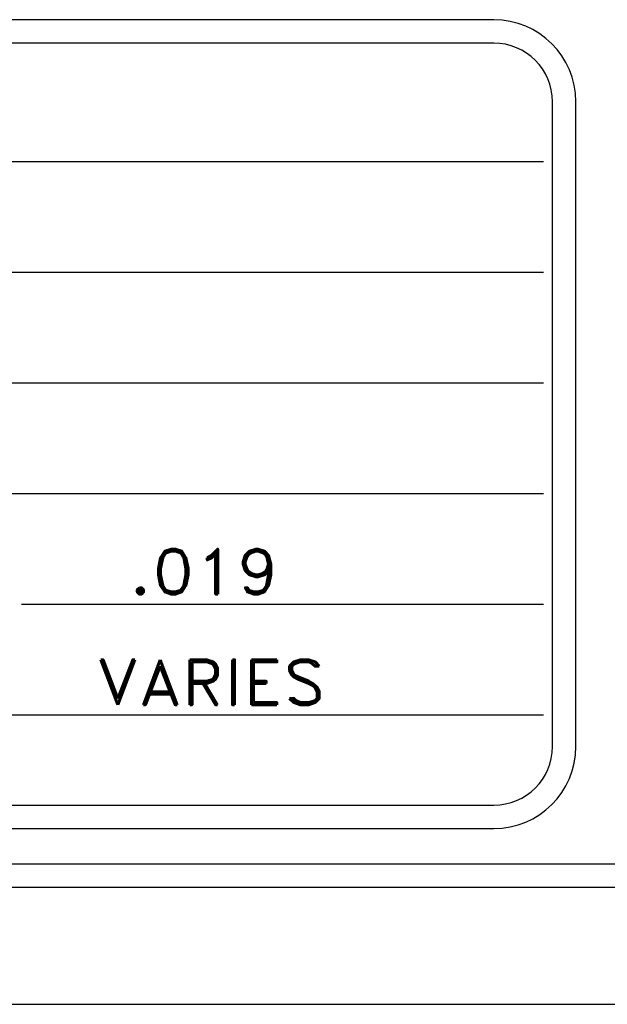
# Model space of a CAD drawing. Header units: inches. Extents: x 3 to 289, y 4 to 291.
# Tile 262 of 634: x 53.23 to 54.48, y 173.39 to 175.49. Entities that reach past the tile are written whole.
import ezdxf
from ezdxf.enums import TextEntityAlignment as Align

# ---------------------------------------------------------------- set-up
doc = ezdxf.new("R2010")
doc.units = ezdxf.units.IN
doc.header["$LTSCALE"] = 0.5
doc.header["$MEASUREMENT"] = 0
doc.layers.add('PLOTVIEW1', color=7, linetype='Continuous')
doc.styles.add('VERO5-RomanD', font='romand__.ttf')

msp = doc.modelspace()

# ---------------------------------------------------------------- linework, layer by layer
at = {"layer": 'PLOTVIEW1', "color": 252, "linetype": 'Continuous'}
for p, q in [((54.2428, 175.4916, 0.0197), (51.3379, 175.4916, 0.0197)), ((54.2428, 175.4416, 0.0197), (51.3379, 175.4416, 0.0197)), ((54.3678, 173.94, 0.0197), (54.3678, 175.3166, 0.0197)), ((54.4178, 173.94, 0.0197), (54.4178, 175.3166, 0.0197)), ((52.3411, 175.189, 0.0197), (54.3486, 175.189, 0.0197)), ((52.289, 174.9528, 0.0197), (54.3486, 174.9528, 0.0197)), ((52.3736, 174.7166, 0.0197), (54.3486, 174.7166, 0.0197)), ((51.9799, 174.4804, 0.0197), (54.3486, 174.4804, 0.0197)), ((53.2358, 174.2442, 0.0197), (54.3486, 174.2442, 0.0197)), ((53.1675, 174.008, 0.0197), (54.3486, 174.008, 0.0197)), ((51.3379, 173.815, 0.0197), (54.2428, 173.815, 0.0197)), ((51.3379, 173.765, 0.0197), (54.2428, 173.765, 0.0197))]:
    msp.add_line(p, q, dxfattribs=at)
at = {"layer": 'PLOTVIEW1', "color": 97, "linetype": 'Continuous'}
for p, q in [((15.1747, 173.69), (61.1747, 173.69)), ((15.1747, 173.64), (61.1747, 173.64)), ((15.1747, 173.39), (61.1747, 173.39))]:
    msp.add_line(p, q, dxfattribs=at)
at = {"layer": 'PLOTVIEW1', "color": 252, "linetype": 'Continuous'}
for centre, radius, start, end in [((54.2428, 175.3166, 0.0197), 0.175, 0, 90), ((54.2428, 175.3166, 0.0197), 0.125, 0, 90), ((54.2428, 173.94, 0.0197), 0.125, 270, 0), ((54.2428, 173.94, 0.0197), 0.175, 270, 0)]:
    msp.add_arc(centre, radius, start, end, dxfattribs=at)

# ---------------------------------------------------------------- texts
at = {"layer": 'PLOTVIEW1', "color": 7, "linetype": 'Continuous', "style": 'VERO5-RomanD'}
for s, width, p, p2 in [('.019', 0.999363, (53.4644, 174.2655, 0.0197), (53.7852, 174.2655, 0.0197)), ('VARIES', 0.999744, (53.3961, 174.0293, 0.0197), (53.8842, 174.0293, 0.0197))]:
    msp.add_text(s, height=0.09605, dxfattribs=dict(at, width=width)).set_placement(p, p2, align=Align.FIT)

doc.saveas('drawing.dxf')
